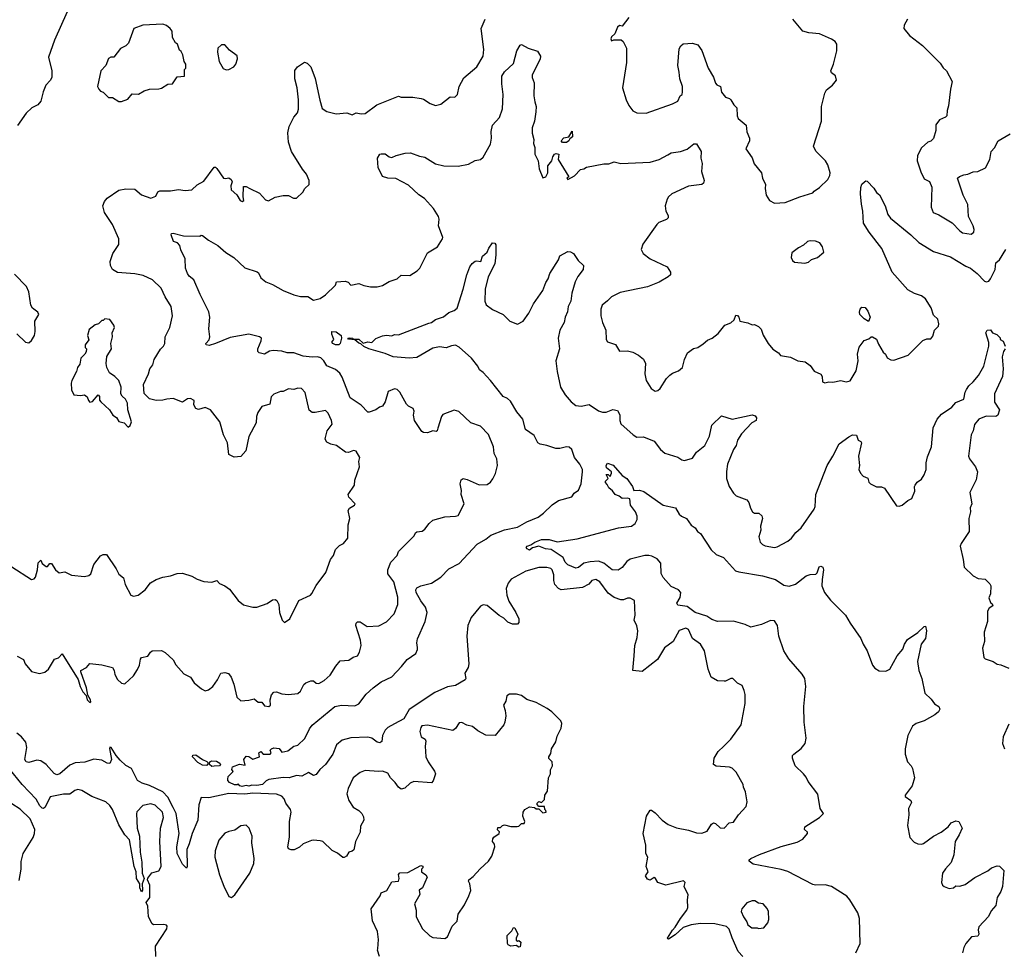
# Model space of a CAD drawing. Extents: x 2057697 to 2160550, y 827490 to 1016834.
# Tile 459 of 509: x 2119535 to 2126970, y 951158 to 958201. Entities that reach past the tile are written whole.
import ezdxf

# ---------------------------------------------------------------- set-up
doc = ezdxf.new("R2010")
doc.units = 0

msp = doc.modelspace()

# ---------------------------------------------------------------- linework, layer by layer
at = {"layer": '0CON20XD'}
for points in [[(2119895, 958260), (2119798.5, 958045), (2119753.6, 957916.4), (2119777.5, 957815), (2119777.5, 957765), (2119765, 957741.2), (2119732, 957705), (2119712.5, 957655), (2119695.7, 957585), (2119671.3, 957558.7), (2119626, 957535), (2119584, 957495), (2119517.7, 957402.3)], [(2120646.7, 955335), (2120615, 955326.5), (2120565, 955325.5), (2120515, 955337.1), (2120475, 955376.7), (2120470, 955445), (2120508.9, 955525), (2120517.1, 955565), (2120541.4, 955595), (2120551.8, 955635), (2120598.3, 955711.7), (2120621.9, 955735), (2120632.5, 955755), (2120633.8, 955805), (2120668.9, 955875), (2120688.6, 955965), (2120680, 956035), (2120635, 956108.8), (2120604.3, 956174.3), (2120538.8, 956235), (2120467.9, 956267.9), (2120405, 956282.2), (2120275, 956290.7), (2120235, 956314.4), (2120221.1, 956345), (2120219.2, 956375), (2120239.4, 956435), (2120285, 956503.3), (2120285, 956546.7), (2120235.8, 956655), (2120175.7, 956745.7), (2120162, 956795), (2120175, 956826.7), (2120195, 956854), (2120285, 956912), (2120337.7, 956922.3), (2120405, 956921.4), (2120455, 956879.2), (2120525, 956852), (2120562.3, 956867.7), (2120579.4, 956900.6), (2120592.4, 956907.6), (2120675, 956908.6), (2120735, 956919.4), (2120785, 956911.4), (2120835, 956916.7), (2120875, 956953.8), (2120925, 956980), (2121005, 957087.5), (2121015, 957087.5), (2121025, 957077.5), (2121074.4, 957004.4), (2121089.2, 957000.8), (2121115, 957006.7), (2121132.5, 956995), (2121140, 956975), (2121130, 956945), (2121132.5, 956915), (2121175, 956877.5), (2121200, 956835), (2121215, 956827.5), (2121227.5, 956835), (2121222, 956862), (2121225, 956940), (2121245, 956940), (2121273, 956927), (2121345, 956890), (2121390.7, 956840.7), (2121415, 956832.5), (2121465, 956860), (2121525, 956872.5), (2121565, 956872.5), (2121603, 956853), (2121625, 956852.5), (2121673, 956897), (2121687.5, 956925), (2121720, 956955), (2121722, 956985), (2121700, 957035), (2121671.1, 957071.1), (2121588.1, 957205), (2121565.4, 957275), (2121561.1, 957345), (2121570, 957395), (2121605, 957464), (2121632.9, 957497.1), (2121640.9, 957525), (2121641.1, 957595), (2121630, 957685), (2121614, 957755), (2121613.9, 957816.1), (2121632.5, 957845), (2121685, 957880), (2121705, 957872.5), (2121732.5, 957845), (2121767, 957757), (2121801.7, 957591.7), (2121820.3, 957530.3), (2121855, 957506.2), (2121925, 957490), (2122005, 957496.7), (2122045, 957483.3), (2122075, 957497.5), (2122115, 957488.8), (2122145, 957491.2), (2122232.6, 957557.4), (2122395, 957623.8), (2122416.4, 957616.4), (2122505, 957616), (2122566.1, 957606.1), (2122585, 957600), (2122635, 957566.7), (2122675, 957553.3), (2122716.1, 957563.9), (2122785, 957617.5), (2122820, 957615), (2122840, 957635), (2122853.8, 957695), (2122888.3, 957761.7), (2122986.6, 957843.4), (2123036, 957924), (2123041.2, 957975), (2123019.4, 958135), (2123051.2, 958205)], [(2124135, 958218), (2124085, 958152.5), (2124065, 958156.2), (2124050, 958145), (2124030, 958095), (2124005, 958070), (2124000, 958055), (2124005, 958040), (2124022.5, 958047.5), (2124078.3, 958048.3), (2124092.5, 958035), (2124116.4, 957986.4), (2124116.4, 957876.4), (2124086.9, 957685), (2124113.8, 957595), (2124135, 957552.5), (2124165, 957513.3), (2124195, 957496.7), (2124265, 957493.8), (2124465.9, 957564.1), (2124503.9, 957586.1), (2124523.3, 957625), (2124536.7, 957635), (2124541.2, 957655), (2124540, 957695), (2124520, 957755), (2124516.2, 957805), (2124504.3, 957855), (2124515, 957980), (2124527, 958003), (2124545, 958017.5), (2124615, 958023.8), (2124655, 958011.2), (2124685, 957967.5), (2124733.8, 957835), (2124775, 957766.7), (2124790.5, 957720.5), (2124799.4, 957709.4), (2124827.5, 957695), (2124835, 957653.3), (2124865, 957616.7), (2124895, 957606), (2124905.7, 957595.7), (2124927, 957557), (2124950, 957535), (2124953.3, 957475), (2124960, 957455), (2125020, 957405), (2125026.7, 957355), (2125046.7, 957305), (2125046.7, 957285), (2125018, 957225), (2125065, 957157.5), (2125082.4, 957112.4), (2125136.2, 957045), (2125144, 957005), (2125168, 956955), (2125164.2, 956925), (2125171.2, 956875), (2125197.5, 956835), (2125235, 956816.2), (2125315, 956820), (2125426.1, 956863.9), (2125525, 956893.3), (2125533.6, 956906.4), (2125575, 956933.3), (2125638.8, 956995), (2125653.8, 957025), (2125655.8, 957045), (2125637.5, 957105), (2125621.2, 957135), (2125547, 957207), (2125530, 957245), (2125588.8, 957435), (2125589.2, 957545), (2125614, 957645), (2125628.3, 957671.7), (2125672.5, 957705), (2125702.5, 957745), (2125696.1, 957776.1), (2125665, 957800), (2125661.2, 957815), (2125681.2, 957865), (2125706.2, 957965), (2125706.7, 958015), (2125693.3, 958035), (2125664.1, 958054.1), (2125574.5, 958094.5), (2125495, 958100.6), (2125450, 958115), (2125373.9, 958203.9)], [(2126240, 958205), (2126215, 958160), (2126212.5, 958135), (2126255, 958080), (2126353.3, 958005), (2126485, 957873.3), (2126507.7, 957837.7), (2126533.3, 957815), (2126576.7, 957735), (2126563.3, 957675), (2126549.3, 957550.7), (2126537.5, 957515), (2126536.7, 957475), (2126525, 957463.8), (2126480, 957445), (2126453, 957407), (2126452.5, 957365), (2126435, 957302.5), (2126415, 957283.3), (2126393.9, 957276.1), (2126345, 957232.5), (2126313.8, 957175), (2126311.2, 957135), (2126340.5, 957050.5), (2126365, 957000), (2126405, 956977.5), (2126422.5, 956935), (2126416.7, 956785), (2126433.3, 956745), (2126475, 956726.7), (2126575.6, 956665.6), (2126635, 956605.8), (2126655, 956591.4), (2126718.8, 956581.2), (2126741.2, 956595), (2126742, 956615), (2126736, 956645), (2126700, 956715), (2126694, 956805), (2126660, 956875), (2126616.7, 957005), (2126632.3, 957017.7), (2126665, 957030), (2126695, 957033.3), (2126735, 957051.2), (2126770, 957055), (2126827.7, 957082.3), (2126860, 957145), (2126870, 957205), (2126895, 957233.3), (2126923.8, 957286.2), (2127015, 957338.6)], [(2120305, 957582.5), (2120350.7, 957599.3), (2120385, 957640), (2120433, 957637), (2120475, 957662.5), (2120515, 957676.7), (2120585, 957677.5), (2120605, 957683.3), (2120655, 957712.5), (2120690, 957715), (2120725, 957770), (2120780, 957775), (2120780, 957825), (2120790, 957835), (2120790, 957865), (2120777.5, 957885), (2120767.5, 957935), (2120755, 957960), (2120741.7, 957971.7), (2120726.7, 958016.7), (2120712.5, 958025), (2120690, 958065), (2120686.7, 958115), (2120672.5, 958135), (2120645, 958156.2), (2120615, 958167.5), (2120465, 958159.4), (2120396.7, 958135), (2120356.1, 958023.9), (2120336.1, 958003.9), (2120296.1, 957983.9), (2120245, 957917.5), (2120223.6, 957916.4), (2120205, 957907.5), (2120186.2, 957855), (2120148.8, 957815), (2120123.3, 957695), (2120132.5, 957675), (2120145, 957660), (2120165, 957652.5), (2120205, 957612.5), (2120235, 957612.5), (2120285, 957582.5), (2120305, 957582.5)], [(2120330, 953185), (2120393.9, 953246.1), (2120425, 953292.5), (2120441.2, 953325), (2120447.3, 953372.7), (2120455, 953383.8), (2120502.5, 953395), (2120522.5, 953425), (2120535, 953433.3), (2120605, 953436.7), (2120635, 953422.5), (2120695, 953367.5), (2120715, 953327.5), (2120775, 953261.2), (2120826, 953235), (2120852.4, 953192.4), (2120907.7, 953147.7), (2120935, 953133.3), (2120960.7, 953139.3), (2120994.2, 953165.8), (2121030, 953215), (2121055, 953266.7), (2121085, 953271.2), (2121112.3, 953262.3), (2121131.2, 953235), (2121152.7, 953182.7), (2121175.8, 953085), (2121205, 953056), (2121265, 953061.4), (2121305, 953072.5), (2121335, 953047.5), (2121365, 953047.5), (2121385, 953020), (2121416.4, 953013.6), (2121430, 953025), (2121426.7, 953065), (2121437.7, 953102.3), (2121455, 953121.2), (2121475, 953123.8), (2121515, 953109.2), (2121564.1, 953105.9), (2121635, 953112), (2121655, 953130), (2121680.3, 953179.7), (2121695, 953193.8), (2121735, 953207.5), (2121755, 953207.5), (2121775, 953190), (2121795, 953187.5), (2121835, 953210), (2121879.1, 953250.9), (2121921.3, 953318.7), (2121955, 953360), (2122020, 953365), (2122052.3, 953387.7), (2122085, 953397.5), (2122101.2, 953425), (2122114, 953475), (2122110, 953515), (2122073.8, 953625), (2122076.4, 953643.6), (2122085, 953652.5), (2122105, 953653.3), (2122158.5, 953618.5), (2122247.5, 953622.5), (2122305, 953654.3), (2122361.9, 953715), (2122390.4, 953785), (2122389.7, 953839.7), (2122359.4, 953955), (2122315.6, 954015), (2122314.4, 954045), (2122336.6, 954103.4), (2122386.6, 954153.4), (2122394.5, 954185.5), (2122513, 954303), (2122524, 954325), (2122535, 954332), (2122575, 954337.5), (2122595, 954352), (2122626.2, 954395), (2122655, 954420), (2122745, 954446.7), (2122825, 954451.2), (2122845, 954457.5), (2122891.2, 954545), (2122870, 954615), (2122871.2, 954645), (2122861.2, 954695), (2122870, 954725), (2122885, 954736.2), (2122915, 954728.8), (2123005, 954687.5), (2123065, 954691.2), (2123091.2, 954708.8), (2123107.7, 954732.3), (2123127.3, 954772.7), (2123142, 954835), (2123139.2, 954885), (2123118, 954925), (2123112.5, 954975), (2123075, 955068), (2123015, 955130), (2122941.2, 955155), (2122850.7, 955240.7), (2122817, 955253), (2122731.2, 955218.8), (2122721.2, 955205), (2122693.8, 955115), (2122686.7, 955095), (2122679.3, 955090.7), (2122655, 955096.2), (2122615, 955080), (2122585, 955082.5), (2122570.7, 955090.7), (2122515.8, 955175), (2122510, 955215), (2122513.3, 955245), (2122506.2, 955265), (2122471.4, 955281.4), (2122455, 955296.7), (2122405, 955386.7), (2122385, 955408), (2122365, 955413.8), (2122318.3, 955391.7), (2122295.9, 955314.1), (2122275, 955283.3), (2122252.5, 955275), (2122225, 955253.3), (2122175, 955236.2), (2122165, 955238), (2122115, 955290.8), (2122031.2, 955345), (2121970.8, 955500.8), (2121951.5, 955531.5), (2121919.8, 955559.8), (2121855, 955586), (2121831.5, 955625), (2121808.1, 955648.1), (2121785, 955654.6), (2121745, 955651.5), (2121675, 955660), (2121605, 955685.4), (2121555.6, 955684.4), (2121515, 955696.7), (2121448.3, 955701.7), (2121422.4, 955697.6), (2121385, 955674), (2121342.5, 955685), (2121333.3, 955695), (2121332.9, 955715), (2121359.2, 955775), (2121362, 955795), (2121346.4, 955806.4), (2121265.7, 955825.7), (2121125, 955801.4), (2121015, 955754.2), (2120965, 955741.2), (2120942.5, 955745), (2120940, 955755), (2120966.1, 955783.9), (2120971.2, 955805), (2120964, 955865), (2120970, 955955), (2120962.9, 955995), (2120897.1, 956125), (2120850, 956235), (2120814.5, 956264.5), (2120802.5, 956285), (2120788, 956325), (2120784.1, 956394.1), (2120752.3, 956462.3), (2120743.8, 956495), (2120726.7, 956515), (2120696.2, 956525), (2120680, 956575), (2120682.5, 956585), (2120695, 956588), (2120771.7, 956568.3), (2120895, 956566.7), (2120905, 956572.5), (2120915, 956570), (2120960, 956535), (2121031.2, 956495), (2121092.6, 956442.6), (2121151.2, 956405), (2121235, 956327.1), (2121327.6, 956297.6), (2121338.2, 956288.2), (2121355, 956250), (2121395, 956220), (2121445, 956201.9), (2121525.6, 956155.6), (2121605, 956122.7), (2121655, 956110.5), (2121710.6, 956110.6), (2121755, 956082.5), (2121803.9, 956096.1), (2121845, 956123.3), (2121920, 956195), (2121928.3, 956221.7), (2121993, 956227), (2122015, 956217.5), (2122037, 956197), (2122095, 956207.5), (2122133, 956193), (2122184.1, 956184.1), (2122233.8, 956183.8), (2122275, 956194.2), (2122326.4, 956223.6), (2122385, 956244.4), (2122415, 956270.8), (2122481.2, 956268.8), (2122537, 956303), (2122556.2, 956325), (2122615, 956440), (2122690, 956485), (2122726.7, 956545), (2122730, 956555), (2122697, 956643), (2122702, 956695), (2122697.1, 956715), (2122661.1, 956775), (2122591.1, 956851.1), (2122548.5, 956878.5), (2122470.6, 956950.6), (2122375, 957001.1), (2122315, 957004.5), (2122275, 957016.9), (2122241.4, 957085), (2122238.1, 957155), (2122254.3, 957185.7), (2122265, 957188.8), (2122295, 957188), (2122324.2, 957164.2), (2122345, 957160), (2122377.5, 957175), (2122445, 957192.9), (2122485.7, 957195.7), (2122555, 957170.8), (2122595, 957163.1), (2122675, 957111.9), (2122736.8, 957096.8), (2122845, 957094), (2122925, 957110), (2122975, 957138), (2123016, 957144), (2123035, 957162.5), (2123089.7, 957260.3), (2123098.1, 957305), (2123094.4, 957355.6), (2123105.7, 957404.3), (2123158.8, 957461.2), (2123182, 957528), (2123186.7, 957635), (2123175.6, 957715), (2123175.5, 957774.5), (2123195, 957805.8), (2123265, 957870), (2123288, 957965), (2123315, 958007.5), (2123325, 958012.5), (2123375, 957986.7), (2123445, 957962.5), (2123467.5, 957925), (2123465, 957902.5), (2123404.4, 957785), (2123404.4, 957764.4), (2123420.6, 957725), (2123417.3, 957625), (2123425, 957581.2), (2123434.5, 957545), (2123432.7, 957505), (2123421.8, 957435), (2123405.3, 957385), (2123404.1, 957344.1), (2123416.7, 957295), (2123415.6, 957265), (2123425.6, 957235), (2123426, 957185), (2123450, 957135), (2123456.7, 957075), (2123485, 957007.5), (2123507.5, 957015), (2123523.3, 957045), (2123522.7, 957097.3), (2123553.3, 957135), (2123560, 957165), (2123573.3, 957185), (2123585, 957190), (2123607.5, 957185), (2123602.5, 957145), (2123682.5, 957015), (2123667.5, 957005), (2123675, 956994.6), (2123725, 957022.5), (2123770.7, 957069.3), (2123795, 957074.2), (2123815, 957086), (2123945, 957112.9), (2123985, 957112.5), (2124025, 957128), (2124075, 957114.2), (2124295, 957125.6), (2124365, 957145.6), (2124428.8, 957181.2), (2124455, 957195.6), (2124525, 957206), (2124575, 957224), (2124625, 957264), (2124645, 957263.3), (2124680, 957205), (2124679.2, 957155), (2124687.5, 957115), (2124684.3, 957055), (2124704, 956985), (2124698, 956965), (2124685, 956956), (2124585.7, 956944.3), (2124460, 956885), (2124435, 956863.3), (2124423.8, 956845), (2124410, 956795), (2124414.3, 956755), (2124430.9, 956720.9), (2124431.9, 956705), (2124418.3, 956691.7), (2124362.1, 956667.9), (2124346.7, 956655), (2124240, 956505), (2124229.2, 956465), (2124242, 956435), (2124295.6, 956395.6), (2124423.3, 956333.3), (2124450, 956295), (2124448.8, 956275), (2124432.3, 956257.7), (2124365, 956217.5), (2124327, 956203), (2124275, 956182.9), (2124068.3, 956141.7), (2124005, 956108.8), (2123975, 956076.7), (2123933.3, 956045), (2123923.3, 956015), (2123923.8, 955965), (2123936.2, 955915), (2123962, 955855), (2123964.2, 955785.8), (2123975, 955768.8), (2124035, 955746.7), (2124065, 955697.5), (2124125, 955700), (2124165, 955690), (2124207.6, 955667.6), (2124245, 955636.7), (2124260, 955605), (2124256, 955525), (2124266.1, 955476.1), (2124302.5, 955415), (2124335, 955396), (2124355, 955400.8), (2124372, 955415), (2124420.2, 955489.8), (2124444, 955515), (2124465, 955530.8), (2124510.9, 955549.1), (2124541.2, 955575), (2124555.6, 955634.4), (2124578, 955685), (2124623, 955717), (2124655, 955726), (2124696.6, 955753.4), (2124728.3, 955781.7), (2124763.3, 955795), (2124810.2, 955829.8), (2124860, 955895), (2124905, 955912.5), (2124930, 955935), (2124941.7, 955968.3), (2124955, 955967.5), (2124966.7, 955955), (2124973.9, 955923.9), (2125032.3, 955912.3), (2125065, 955896.7), (2125085, 955900), (2125115, 955883.3), (2125135, 955862.5), (2125148.8, 955818.8), (2125187.5, 955755), (2125222.3, 955712.3), (2125263.9, 955683.9), (2125280, 955665), (2125355, 955651.2), (2125410, 955625), (2125467, 955617), (2125505, 955590), (2125535, 955546), (2125585, 955522.5), (2125596, 955505), (2125597.5, 955465), (2125615, 955457.5), (2125645, 955466.2), (2125675.9, 955464.1), (2125736.4, 955476.4), (2125776.4, 955466.4), (2125805, 955473.8), (2125852.3, 955547.7), (2125866.2, 955625), (2125861.2, 955675), (2125875, 955727.5), (2125912.3, 955777.7), (2125948.3, 955791.7), (2125963.8, 955806.2), (2125975, 955806.7), (2126005, 955787.5), (2126019.3, 955749.3), (2126055, 955690), (2126072.5, 955675), (2126086.1, 955646.1), (2126112.7, 955632.7), (2126135, 955630), (2126245, 955667.5), (2126355, 955777.5), (2126385, 955790), (2126415, 955790), (2126430, 955810), (2126443.8, 955855), (2126473.8, 955885), (2126476, 955905), (2126467.9, 955937.9), (2126435, 955970), (2126417.1, 956025), (2126375, 956091.9), (2126345, 956114.4), (2126293.2, 956133.2), (2126241.7, 956161.7), (2126123.8, 956293.8), (2126045, 956472), (2125949.2, 956595), (2125905.8, 956665), (2125901.9, 956755), (2125891.7, 956808.3), (2125884.4, 956885.6), (2125887.3, 956932.7), (2125895, 956957.5), (2125913.6, 956976.4), (2125925, 956982.5), (2125935, 956980), (2125985, 956927.5), (2126006.1, 956896.1), (2126028.8, 956878.8), (2126070, 956795), (2126090.2, 956730.2), (2126111.7, 956701.7), (2126265, 956576.9), (2126325, 956516.9), (2126435, 956450), (2126565, 956410.4), (2126678.7, 956338.7), (2126715, 956324.3), (2126765, 956283.8), (2126821.2, 956225), (2126835, 956220), (2126852.5, 956225), (2126865, 956242.5), (2126901.4, 956315), (2126907.1, 956365), (2126935, 956386), (2126982.5, 956465)], [(2121095, 957821.2), (2121115, 957823.3), (2121152.5, 957845), (2121166.7, 957865), (2121180, 957905), (2121177, 957927), (2121120.7, 957970.7), (2121085, 958010), (2121058.3, 958011.7), (2121032.5, 957985), (2121030, 957955), (2121041.2, 957885), (2121072.7, 957832.7), (2121095, 957821.2)], [(2123665, 957273.8), (2123633.8, 957273.8), (2123623.3, 957285), (2123645, 957309.2), (2123683, 957317), (2123708.3, 957358.3), (2123710, 957315), (2123688.3, 957301.7), (2123682.5, 957285), (2123665, 957273.8)], [(2124995.8, 951125.8), (2124961.2, 951165), (2124916.1, 951266.1), (2124893.6, 951333.6), (2124873.6, 951353.6), (2124785, 951372), (2124675.8, 951375.8), (2124605.7, 951364.3), (2124545, 951344.2), (2124485, 951290.8), (2124435, 951257.5), (2124430, 951260), (2124427.5, 951265), (2124464.2, 951325), (2124485, 951346.7), (2124525, 951412.5), (2124573.6, 951476.4), (2124580, 951495), (2124576.7, 951555), (2124583, 951593), (2124553.3, 951655), (2124559.2, 951685), (2124547.6, 951697.6), (2124415, 951665.6), (2124353.9, 951683.9), (2124337.5, 951715), (2124325, 951723.3), (2124295, 951703.3), (2124275, 951710), (2124260, 951735), (2124280, 951765), (2124266.1, 951806.1), (2124277.5, 951875), (2124264, 951905), (2124263.9, 951966.1), (2124242, 952055), (2124268, 952185), (2124295, 952230), (2124305, 952230), (2124335, 952211.2), (2124385.6, 952155.6), (2124432, 952122), (2124495, 952098.1), (2124585, 952081.1), (2124645, 952061.1), (2124685, 952058.1), (2124726.4, 952073.6), (2124758, 952125), (2124775, 952135.8), (2124790.3, 952130.3), (2124825, 952098.8), (2124855, 952094), (2124893.3, 952135), (2124925, 952140), (2124964.2, 952195.8), (2125020.7, 952259.3), (2125027.5, 952295), (2125015, 952370), (2125000, 952405), (2124998.8, 952425), (2124945, 952518), (2124915, 952547.5), (2124895, 952557.1), (2124794.1, 952564.1), (2124773.3, 952575), (2124780, 952625), (2124810, 952675), (2124853.3, 952715), (2124905, 952766.7), (2124983.3, 952875), (2125013.6, 953036.4), (2125013.3, 953105), (2125005.8, 953135.8), (2124991.7, 953171.7), (2124955, 953191.2), (2124920, 953225), (2124905, 953226.2), (2124865.6, 953204.4), (2124855, 953204.2), (2124805, 953208.8), (2124757.5, 953235), (2124733.8, 953295), (2124706.7, 953435), (2124675.7, 953485.7), (2124615, 953528.8), (2124585, 953596.2), (2124565, 953606.2), (2124515, 953588.8), (2124469.4, 953505), (2124404, 953456), (2124350.2, 953369.8), (2124235, 953277.5), (2124166.2, 953286.2), (2124175.8, 953395.8), (2124180.6, 953475), (2124196.7, 953535), (2124202.2, 953585), (2124195, 953622.5), (2124174, 953665), (2124182, 953705), (2124176.7, 953815), (2124145, 953833.3), (2124125, 953833.3), (2124095, 953820), (2124075, 953818.8), (2124025, 953838), (2123979.4, 953869.4), (2123915.4, 953955.4), (2123885, 953974), (2123855, 953966.2), (2123832.5, 953937.5), (2123785, 953913.1), (2123625, 953896), (2123604.1, 953904.1), (2123576.6, 953936.6), (2123568.9, 953965), (2123567.8, 954007.8), (2123556, 954045), (2123545.7, 954055.7), (2123515, 954063.1), (2123455, 954063.6), (2123356.2, 954035), (2123246, 953975), (2123224.4, 953945), (2123209.4, 953905), (2123214.4, 953855), (2123229.8, 953809.8), (2123282.9, 953725), (2123303.8, 953675), (2123305, 953647.5), (2123293.4, 953636.6), (2123257.5, 953635), (2123220.3, 953650.3), (2123191.3, 953681.3), (2123155, 953702.2), (2123065, 953777.5), (2123035, 953782.5), (2123015, 953770.6), (2122944.6, 953685), (2122920, 953625), (2122911.6, 953545), (2122927.8, 953335), (2122921.7, 953308.3), (2122895.7, 953265), (2122904, 953225), (2122900, 953215), (2122825, 953173.1), (2122765, 953162.3), (2122669, 953121), (2122475, 952990.7), (2122435, 952921.5), (2122364.3, 952884.3), (2122315, 952856.6), (2122296.1, 952835), (2122275.4, 952795), (2122269.1, 952750.9), (2122255, 952740), (2122235, 952744.4), (2122193.7, 952773.7), (2122165, 952782.2), (2122035, 952778.5), (2121969.2, 952760.8), (2121927.8, 952725), (2121900.5, 952655), (2121845, 952575.8), (2121800.9, 952539.1), (2121775, 952500.8), (2121755, 952491.9), (2121715, 952515.8), (2121665, 952488), (2121625, 952492), (2121570, 952475), (2121525, 952478.8), (2121416.9, 952463.1), (2121396.9, 952453.1), (2121370, 952425), (2121325, 952417.5), (2121289.2, 952420.8), (2121265, 952413.1), (2121245, 952417.5), (2121215, 952408.8), (2121197.5, 952415), (2121185, 952430), (2121177, 952423), (2121157, 952423), (2121119.3, 952439.3), (2121107.5, 952455), (2121107.5, 952465), (2121110, 952485), (2121147, 952523), (2121138.3, 952538.3), (2121141.2, 952558.8), (2121195, 952577.5), (2121238.3, 952571.7), (2121226.7, 952615), (2121245, 952637.8), (2121266.7, 952636.7), (2121295, 952617.5), (2121347, 952633), (2121340, 952665), (2121355, 952674), (2121375, 952653.3), (2121426.4, 952653.6), (2121433.3, 952665), (2121426.9, 952685), (2121435.7, 952695), (2121455, 952701.6), (2121495, 952697.9), (2121515, 952670), (2121560.3, 952679.7), (2121604.4, 952715), (2121635, 952722.9), (2121688.7, 952771.3), (2121724, 952845), (2121745, 952873.5), (2121915, 953014.3), (2121965, 953023.3), (2122065, 953020), (2122095, 953033.1), (2122152, 953108), (2122204, 953156), (2122265, 953201.4), (2122345, 953238.6), (2122417.5, 953315), (2122460.2, 953369.8), (2122526.7, 953415), (2122540, 953445), (2122539.3, 953460.7), (2122533.3, 953495), (2122538.8, 953525), (2122598.2, 953655), (2122611.1, 953725), (2122599.6, 953765), (2122565, 953812.2), (2122530.3, 953875), (2122526.5, 953895), (2122535, 953909.4), (2122565, 953924.5), (2122645, 953944.4), (2122715, 953991.2), (2122775.2, 954054.8), (2122854.6, 954095), (2122990.5, 954239.5), (2123055, 954276.9), (2123091.9, 954308.1), (2123195, 954347.7), (2123295, 954367.3), (2123365, 954407.5), (2123450, 954445), (2123491.2, 954475), (2123555, 954536.2), (2123605, 954568.8), (2123703.6, 954596.4), (2123722.5, 954625), (2123755, 954646.7), (2123775.6, 954694.4), (2123785.9, 954785), (2123784.7, 954805), (2123765.3, 954845), (2123724.8, 954894.8), (2123703.6, 954955), (2123685, 954972.3), (2123665, 954975.7), (2123615, 954961.7), (2123582.5, 954962.5), (2123516, 954985), (2123465, 954994.4), (2123447.5, 955005), (2123420.7, 955060.7), (2123355, 955106.7), (2123335.6, 955185), (2123288.6, 955238.6), (2123240.9, 955320.9), (2123220, 955340), (2123185.3, 955355.3), (2123091.5, 955475), (2123035, 955536.1), (2123007, 955557), (2122994.6, 955585), (2122946.7, 955645), (2122855, 955727.8), (2122825, 955741.5), (2122795, 955737.9), (2122755, 955721.5), (2122705, 955730.4), (2122655, 955721.2), (2122535, 955650.4), (2122475, 955643.8), (2122355, 955654.4), (2122295, 955679.2), (2122172.5, 955715), (2122135, 955733.3), (2122112.5, 955752.5), (2122095, 955757.5), (2122065, 955783.3), (2122017, 955787), (2122013.3, 955795), (2122025, 955799.2), (2122047.5, 955795), (2122057, 955787), (2122095, 955788.6), (2122128.3, 955758.3), (2122165, 955768.6), (2122195, 955764), (2122225, 955792.9), (2122275, 955814.2), (2122305, 955819.4), (2122345, 955813.3), (2122366.1, 955823.9), (2122395, 955820), (2122625, 955909.4), (2122645, 955914), (2122675, 955935.7), (2122735, 955955.8), (2122775, 955988.6), (2122816.2, 956005), (2122838.2, 956021.8), (2122884.4, 956165), (2122910.6, 956275), (2122935, 956333.3), (2122951.7, 956358.3), (2122973.9, 956376.1), (2122985, 956380), (2123016.7, 956375), (2123030, 956415), (2123066.2, 956445), (2123076.9, 956475), (2123105, 956516.7), (2123122.3, 956512.3), (2123129.7, 956499.7), (2123131.2, 956425), (2123122.3, 956357.7), (2123072.4, 956257.6), (2123049.2, 956165), (2123048, 956075), (2123057.7, 956047.7), (2123105, 956012), (2123185, 955973.8), (2123236.7, 955925), (2123295, 955901.2), (2123336.2, 955925), (2123380.8, 955985), (2123416, 956055), (2123485, 956156.7), (2123508, 956215), (2123526.8, 956243.2), (2123539.2, 956285), (2123603.6, 956386.4), (2123615, 956416.7), (2123675, 956450), (2123695, 956447.5), (2123715.9, 956435.9), (2123752.7, 956382.7), (2123792.5, 956345), (2123790, 956315), (2123749.1, 956260.9), (2123728.5, 956221.5), (2123703.5, 956135), (2123696.1, 956073.9), (2123676.5, 956035), (2123671.9, 955995), (2123654.4, 955955), (2123646.9, 955915), (2123612.8, 955857.2), (2123601.5, 955795), (2123612.2, 955715), (2123584.4, 955625), (2123594.1, 955544.1), (2123618.8, 955425), (2123655, 955368), (2123700, 955315), (2123735, 955286.9), (2123775, 955283.1), (2123835.6, 955295.6), (2123905, 955246.9), (2123936.3, 955236.3), (2123965, 955236.8), (2124015, 955257.8), (2124050, 955250), (2124067.6, 955217.6), (2124066.7, 955175), (2124075, 955148), (2124168.8, 955065), (2124195, 955049.2), (2124245, 955050), (2124325, 955018.8), (2124375, 954953.8), (2124406.8, 954926.8), (2124505, 954895.7), (2124535, 954877.5), (2124555, 954872.9), (2124615, 954889.2), (2124646.5, 954933.5), (2124709.4, 954985), (2124743.4, 955056.6), (2124761.7, 955138.3), (2124835, 955210), (2124915, 955183.3), (2125065, 955216), (2125088.6, 955208.6), (2125100, 955195), (2125096.2, 955175), (2125064.4, 955155.6), (2124985.8, 955074.2), (2124955.6, 955025), (2124945.6, 954985), (2124924.4, 954955), (2124879.2, 954845), (2124871.3, 954788.7), (2124871.9, 954735), (2124892, 954675), (2124924.1, 954624.1), (2124946.1, 954606.1), (2125025.4, 954575.4), (2125040.6, 954555), (2125052.4, 954512.4), (2125067.5, 954485), (2125085, 954473.1), (2125117.5, 954475), (2125138, 954455), (2125144, 954435), (2125129.4, 954375), (2125132.9, 954345), (2125117.5, 954295), (2125127.5, 954255), (2125145, 954237.5), (2125165, 954228.6), (2125235, 954215.8), (2125255, 954219.2), (2125335, 954263.3), (2125363.9, 954286.1), (2125395, 954328.8), (2125436.4, 954363.6), (2125535.6, 954504.4)], [(2125465, 956362.5), (2125491.7, 956368.3), (2125515, 956390), (2125560, 956405), (2125606.2, 956443.8), (2125597.5, 956485), (2125576.1, 956516.1), (2125545, 956528.8), (2125505, 956531.2), (2125485, 956526.2), (2125453, 956497), (2125415, 956477.5), (2125365, 956440), (2125360, 956405), (2125371.7, 956381.7), (2125385, 956370), (2125465, 956362.5)], [(2119605, 955760), (2119625, 955777.5), (2119646, 955815), (2119652, 955845), (2119650.8, 955925), (2119680, 955975), (2119671.7, 955991.7), (2119633, 956023), (2119618.8, 956045), (2119603.3, 956145), (2119587.5, 956185), (2119495, 956280)], [(2125945, 955922.5), (2125910.7, 955940.7), (2125880, 955975), (2125877, 955993), (2125882.5, 956015), (2125895, 956030), (2125918.3, 956028.3), (2125940.7, 956000.7), (2125956.7, 955955), (2125945, 955922.5)], [(2120355, 955122.5), (2120370, 955135), (2120378.8, 955165), (2120352, 955255), (2120350, 955305), (2120334.2, 955335), (2120307.9, 955357.9), (2120298.9, 955375), (2120302.2, 955425), (2120285, 955476.7), (2120255, 955506.7), (2120212.5, 955535), (2120193.3, 955575), (2120187.5, 955605), (2120193, 955657), (2120227.5, 955715), (2120222.5, 955755), (2120236.7, 955805), (2120232.5, 955835), (2120251.2, 955875), (2120246, 955895), (2120215, 955936.7), (2120178.3, 955941.7), (2120165, 955930), (2120155, 955930), (2120130, 955905), (2120105, 955897.5), (2120059.3, 955860.7), (2120047.5, 955815), (2120056.4, 955783.6), (2120030, 955745), (2120030, 955725), (2120040, 955715), (2120036.4, 955693.6), (2120026.4, 955673.6), (2119996.4, 955643.6), (2119989.5, 955600.5), (2119971.2, 955575), (2119963.8, 955545), (2119928, 955475), (2119924, 955455), (2119927.5, 955405), (2119945, 955367.5), (2119995, 955363.3), (2120025, 955367.5), (2120043.6, 955353.6), (2120054.1, 955324.1), (2120065, 955312.5), (2120085, 955317.5), (2120127, 955367), (2120137.5, 955355), (2120138.3, 955328.3), (2120147.5, 955315), (2120213.3, 955255), (2120237.5, 955215), (2120265.9, 955195.9), (2120285, 955167.5), (2120325, 955156.7), (2120355, 955122.5)], [(2119515, 955827.5), (2119580, 955765), (2119605, 955760)], [(2121945, 955744.1), (2121921.2, 955745), (2121898.8, 955755), (2121891.2, 955765), (2121906.2, 955785), (2121892, 955825), (2121893.3, 955845), (2121925, 955844.4), (2121961.9, 955815), (2121965.7, 955795), (2121954.5, 955755), (2121945, 955744.1)], [(2125535.6, 954504.4), (2125542, 954525), (2125548.1, 954615), (2125631.9, 954835), (2125676.5, 954905), (2125723.5, 954996.5), (2125795, 955051.2), (2125825, 955066.2), (2125853.3, 955063.3), (2125867.5, 955025), (2125886.4, 955016.4), (2125892.5, 955005), (2125868, 954905), (2125876.2, 954835), (2125871.2, 954805), (2125883.3, 954775), (2125905, 954752.5), (2125939.3, 954739.3), (2125948.3, 954708.3), (2125960, 954695), (2126005, 954672.5), (2126043, 954673), (2126065, 954662.5), (2126155, 954530), (2126175, 954527.5), (2126200, 954535), (2126240.5, 954569.5), (2126272.5, 954585), (2126295, 954640), (2126291.2, 954675), (2126296.2, 954685), (2126312.9, 954707.1), (2126345, 954730), (2126365.5, 954764.5), (2126379.4, 954805), (2126380, 954855), (2126391.1, 954898.9), (2126420.4, 954975), (2126431.7, 955118.3), (2126463.1, 955185), (2126495, 955221.1), (2126575, 955275.7), (2126605, 955310.8), (2126664.3, 955335.7), (2126675, 955388.8), (2126685, 955408.8), (2126702, 955435), (2126735.4, 955464.6), (2126775.4, 955514.6), (2126816.3, 955583.7), (2126854.4, 955735), (2126853, 955763), (2126830, 955835), (2126840, 955855), (2126865, 955857.5), (2126880, 955835), (2126913, 955823), (2126938.3, 955798.3), (2126940, 955785), (2126962, 955772), (2126977.5, 955735)], [(2126977.5, 955715), (2126963.3, 955695), (2126953.3, 955655), (2126962, 955565), (2126955.6, 955505), (2126896.4, 955376.4), (2126896.7, 955313.3), (2126933.3, 955255), (2126921.2, 955215), (2126905, 955204.3), (2126832.4, 955207.6), (2126776.7, 955185), (2126745.6, 955144.4), (2126734.5, 955095), (2126719.6, 955065), (2126699.4, 954905), (2126707.5, 954885), (2126753.3, 954825), (2126768.8, 954785), (2126757.5, 954725), (2126709.3, 954630.7), (2126726, 954545), (2126713.3, 954515), (2126713.6, 954483.6), (2126702.5, 954435), (2126703.8, 954335), (2126644, 954245), (2126637.5, 954225), (2126660.6, 954125), (2126666, 954065), (2126735, 954000), (2126771.7, 953981.7), (2126825.6, 953975.6), (2126861.1, 953941.1), (2126868.6, 953925), (2126866, 953865), (2126852.9, 953835), (2126865, 953800), (2126878.3, 953788.3), (2126882.5, 953775), (2126855, 953757.5), (2126843.8, 953735), (2126843.3, 953655), (2126818.1, 953575), (2126820, 953505), (2126805.7, 953455.7), (2126814.3, 953385), (2126825, 953374.2), (2126885, 953354), (2126915, 953334), (2126945, 953328.8), (2127004, 953304)], [(2119475, 954070), (2119625, 953973.3), (2119645, 953978.8), (2119655, 953990), (2119669.4, 954045), (2119675, 954100), (2119695, 954120), (2119706.2, 954095), (2119735, 954071.2), (2119745, 954072.5), (2119763.3, 954095), (2119776.2, 954095), (2119806.7, 954045), (2119833.6, 954023.6), (2119875, 954030), (2119925.7, 954005.7), (2120025, 953995.8), (2120057.7, 954002.3), (2120073.3, 954015), (2120094.5, 954085.5), (2120145, 954152.5), (2120165, 954162.5), (2120191.7, 954161.7), (2120265, 954053.3), (2120283.2, 954013.2), (2120318, 953985), (2120332, 953935), (2120373.8, 953855), (2120395, 953846), (2120430, 953855), (2120484, 953895), (2120522.2, 953947.8), (2120565, 953972.5), (2120615, 953991.1), (2120675, 954000.5), (2120725, 954017.8), (2120765, 954020), (2120835, 953998.6), (2120875.5, 953975.5), (2120925, 953957.1), (2120987.3, 953952.7), (2121025, 953966.2), (2121045, 953942), (2121085, 953925.8), (2121119.1, 953899.1), (2121185, 953813.3), (2121225, 953781.2), (2121295, 953763.8), (2121325, 953763.8), (2121405, 953792), (2121445, 953820), (2121465, 953822.5), (2121477.5, 953815), (2121493.3, 953785), (2121496.2, 953725), (2121516.7, 953665), (2121535, 953647.5), (2121576.2, 953675), (2121642.5, 953815), (2121730, 953855), (2121742.3, 953867.7), (2121772.9, 953927.1), (2121846.2, 954025), (2121883.3, 954125), (2121906, 954155), (2121919.3, 954200.7), (2121949.3, 954230.7), (2121981.2, 954245), (2122014, 954285), (2122016.7, 954385), (2122028.8, 954435), (2122016, 954495), (2122025, 954511.2), (2122063.3, 954535), (2122067.5, 954545), (2122020, 954595), (2122016.7, 954615), (2122063.8, 954685), (2122066.2, 954723.8), (2122100.8, 954825), (2122096, 954865), (2122104, 954895), (2122075, 954943.3), (2122056.4, 954946.4), (2122018.3, 954931.7), (2121995, 954933.8), (2121926.7, 954985), (2121885, 954996), (2121855, 955011.2), (2121843, 955033), (2121844.2, 955045), (2121857.5, 955095), (2121894.2, 955145), (2121890.6, 955175), (2121865, 955228.8), (2121845, 955250), (2121765.8, 955234.2), (2121745, 955234), (2121721.7, 955251.7), (2121690, 955385), (2121662.5, 955415), (2121635, 955418), (2121605, 955406.7), (2121565, 955413.8), (2121525, 955393.8), (2121505, 955393.3), (2121455, 955373.3), (2121435, 955352.5), (2121423.8, 955296.2), (2121365, 955280), (2121333.3, 955235), (2121323.3, 955205), (2121320, 955155), (2121266.1, 955053.9), (2121243.3, 954945), (2121205, 954902.5), (2121155, 954897.5), (2121115, 954917.5), (2121104.5, 955004.5), (2121074.4, 955065), (2121045.6, 955165), (2120975.5, 955255.5), (2120935, 955272), (2120885, 955256), (2120865, 955263.3), (2120851.2, 955291.2), (2120853.8, 955325), (2120825, 955340.8), (2120801.4, 955338.6), (2120765, 955313.3), (2120695, 955340.9), (2120646.7, 955335)], [(2125850, 951155), (2125881.2, 951225), (2125876.1, 951413.9), (2125864, 951455), (2125803.8, 951555), (2125781.2, 951581.2), (2125664.2, 951654.2), (2125617.3, 951667.3), (2125545, 951664.2), (2125525, 951669.2), (2125335, 951766.9), (2125285, 951783.3), (2125074.3, 951824.3), (2125042.5, 951845), (2125043.9, 951856.1), (2125055, 951866.7), (2125122.4, 951897.6), (2125285, 951957.5), (2125405, 951990), (2125447.8, 952012.2), (2125483.3, 952055), (2125483.3, 952065), (2125462, 952085), (2125464.2, 952105), (2125575.7, 952175), (2125604.2, 952205), (2125580.8, 952245), (2125562.7, 952352.7), (2125487.9, 952447.9), (2125475, 952480), (2125455, 952506.7), (2125390, 952565), (2125370.8, 952625), (2125372, 952645), (2125380, 952655), (2125435, 952696.2), (2125466.2, 952735), (2125473.8, 952775), (2125458, 952895), (2125457.1, 953015), (2125471.4, 953165), (2125464.3, 953225), (2125445, 953258), (2125341.9, 953375), (2125304.5, 953434.5), (2125267.8, 953545), (2125256.5, 953625), (2125235, 953660), (2125205, 953664.4), (2125136, 953634), (2125055, 953612.9), (2125013.7, 953633.7), (2124925, 953659.5), (2124805, 953655.6), (2124762.1, 953672.1), (2124725, 953695.6), (2124635.8, 953725), (2124575, 953768.5), (2124505, 953780), (2124496.7, 953795), (2124521.7, 953838.3), (2124527.1, 953875), (2124511.2, 953895), (2124455, 953919.4), (2124395, 953987.7), (2124379, 954019), (2124376.5, 954096.5), (2124349, 954129), (2124308.7, 954148.7), (2124285, 954154.7), (2124255, 954153.2), (2124145, 954126.1), (2124120.4, 954109.6), (2124085, 954063.5), (2124055, 954043.1), (2124008, 954045), (2123946.8, 954096.8), (2123905, 954111.2), (2123842.6, 954107.4), (2123794.6, 954095.4), (2123755, 954063.5), (2123735, 954058), (2123675, 954083.5), (2123655, 954104.4), (2123638.8, 954138.8), (2123548.5, 954198.5), (2123504.7, 954204.7), (2123455, 954223.8), (2123407, 954213), (2123385, 954195.8), (2123366.2, 954205), (2123358.8, 954215), (2123366.7, 954225), (2123395.8, 954234.2), (2123425, 954256.2), (2123475.6, 954274.4), (2123532.5, 954275), (2123595, 954258), (2123745, 954279.2), (2124057.3, 954362.7), (2124155, 954375.6), (2124183, 954397), (2124198.9, 954425), (2124197.9, 954452.1), (2124184.4, 954485), (2124148, 954535), (2124141.3, 954581.3), (2124125, 954587.1), (2124085, 954584.2), (2124062.1, 954602.1), (2124031.2, 954615), (2124012.3, 954642.3), (2123984.2, 954665), (2123971.7, 954691.7), (2123957.5, 954705), (2123960, 954715), (2123980, 954735), (2123963.3, 954766.7), (2123980, 954765), (2123995, 954750), (2124003.6, 954776.4), (2124003.8, 954785), (2123966, 954816), (2123963.8, 954835), (2123975, 954851.2), (2124015.5, 954835.5), (2124085, 954759.2), (2124120, 954735), (2124163.8, 954675), (2124172, 954645), (2124215, 954648.8), (2124247, 954637), (2124395, 954533.3), (2124487.5, 954515), (2124515, 954467.5), (2124531.7, 954451.7), (2124570, 954435), (2124605, 954382.5), (2124635, 954362.5), (2124652.5, 954335), (2124675, 954321.2), (2124756.2, 954196.2), (2124795, 954162.9), (2124849.1, 954139.1), (2124939.4, 954039.4), (2124965, 954030), (2125145, 954001.6), (2125242.8, 953972.8), (2125305, 953929.5), (2125345, 953922.7), (2125392.9, 953937.1), (2125475, 954000), (2125505, 954011.2), (2125546, 954014), (2125555.8, 954024.2), (2125571.2, 954068.8), (2125585, 954073.3), (2125600, 954065), (2125605.7, 954045.7), (2125595.7, 953974.3), (2125592.5, 953925), (2125613.3, 953875), (2125658.3, 953818.3), (2125770, 953705), (2125805, 953643.3), (2125886.4, 953526.4), (2125903.7, 953483.7), (2125934.5, 953434.5), (2125974.2, 953325), (2125993.2, 953303.2), (2126025, 953283.8), (2126075, 953281.2), (2126105, 953296.7), (2126162.2, 953397.8), (2126205, 953447.5), (2126216.4, 953485), (2126239, 953521), (2126317.3, 953572.7), (2126365, 953619.2), (2126375, 953620), (2126381.4, 953585), (2126375, 953527.5), (2126341.9, 953485), (2126315.6, 953355), (2126325.5, 953285.5), (2126346.2, 953226.2)], [(2119516.7, 953395), (2119565, 953370), (2119575.8, 953335), (2119625, 953278), (2119685, 953263.3), (2119725, 953274.3), (2119753.8, 953295), (2119798.8, 953371.2), (2119828.3, 953381.7), (2119855, 953412.5), (2119977.2, 953217.2), (2119992.8, 953165), (2120012.4, 953125), (2120038, 953098), (2120046.1, 953065), (2120065, 953043.8), (2120071.3, 953048.7), (2120070.2, 953065), (2120050.7, 953100.7), (2120040.2, 953155), (2119996.2, 953275), (2119997.8, 953285), (2120040.4, 953309.6), (2120065, 953340), (2120155, 953329.2), (2120235, 953307.5), (2120247.5, 953285), (2120253.3, 953255), (2120275, 953217.5), (2120305, 953190), (2120330, 953185)], [(2126346.2, 953226.2), (2126369.2, 953115), (2126418.3, 953068.3), (2126443.3, 953035), (2126476.7, 953015), (2126484, 952995), (2126474.2, 952975), (2126445, 952952.2), (2126365, 952905.6), (2126304.5, 952885.5), (2126276.2, 952865), (2126241.9, 952795), (2126220.8, 952695), (2126221.9, 952655), (2126239.2, 952595), (2126267.1, 952565), (2126277.1, 952545), (2126291.9, 952475), (2126275.5, 952415), (2126220.6, 952345), (2126221.4, 952335), (2126264, 952305), (2126269.7, 952289.7), (2126247.8, 952245), (2126248.9, 952195), (2126238.6, 952115), (2126258, 952025), (2126289.7, 951989.7), (2126317.3, 951977.3), (2126345, 951974.2), (2126361.2, 951978.8), (2126436, 952035), (2126493.8, 952063.8), (2126545, 952105.7), (2126570, 952135), (2126605, 952151.2), (2126626.7, 952145), (2126651.2, 952095), (2126629.4, 952045), (2126598.2, 951995), (2126589.5, 951895), (2126568.5, 951835), (2126525, 951788.1), (2126503.3, 951755), (2126497.1, 951685), (2126502.5, 951665), (2126515, 951654), (2126555, 951640), (2126586, 951644), (2126605, 951660), (2126635, 951656.7), (2126675, 951670), (2126747.3, 951722.7), (2126845, 951773.3), (2126873.6, 951796.4), (2126915, 951811.2), (2126935, 951808.8), (2126966.2, 951775), (2126956.9, 951655), (2126943.6, 951616.4), (2126917.2, 951572.8), (2126905, 951510), (2126870, 951470), (2126851.7, 951428.3), (2126778.8, 951351.2), (2126771.9, 951328.1), (2126777.8, 951295), (2126769.1, 951280.9), (2126721.2, 951275), (2126678.8, 951225), (2126663.8, 951195), (2126654, 951155)], [(2122252.2, 951125), (2122236.7, 951175), (2122238.8, 951185), (2122244.1, 951254.1), (2122236, 951315), (2122200, 951395), (2122188.8, 951485), (2122256.1, 951583.9), (2122263.6, 951606.4), (2122306.4, 951623.6), (2122345, 951690), (2122396.7, 951695), (2122401.2, 951715), (2122396.7, 951745), (2122405, 951757.5), (2122465, 951760), (2122565, 951812.5), (2122578.3, 951808.3), (2122580, 951795), (2122570, 951785), (2122570, 951765), (2122603, 951743), (2122612.5, 951725), (2122577.5, 951645), (2122553, 951627), (2122556.7, 951595), (2122517.5, 951525), (2122530, 951475), (2122530, 951425), (2122577.5, 951335), (2122631.2, 951281.2), (2122655, 951269.2), (2122745, 951262), (2122765.8, 951274.2), (2122801.2, 951355), (2122838.3, 951391.7), (2122846.7, 951445), (2122895, 951517.5), (2122926.2, 951585), (2122942, 951625), (2122934, 951675), (2122923.3, 951695), (2122926.7, 951705), (2122959.7, 951730.3), (2123011.7, 951788.3), (2123076.2, 951845), (2123101.2, 951885), (2123123.3, 951955), (2123120, 951975), (2123106.7, 951995), (2123108.8, 952015), (2123115, 952027.5), (2123156.7, 952055), (2123157.5, 952067.5), (2123143, 952083), (2123145, 952100), (2123165, 952100), (2123180, 952115), (2123195, 952120), (2123245, 952106.7), (2123293, 952107), (2123305, 952110), (2123325, 952130), (2123345, 952130), (2123350, 952145), (2123333.3, 952185), (2123338, 952215), (2123350, 952235), (2123385, 952256.2), (2123421.7, 952251.7), (2123435, 952240), (2123455, 952240), (2123485, 952210), (2123510, 952215), (2123508.3, 952228.3), (2123500, 952235), (2123498.3, 952258.3), (2123455, 952260), (2123443, 952273), (2123443.3, 952285), (2123455, 952297.5), (2123475, 952290), (2123498.3, 952311.7), (2123500, 952345), (2123520, 952375), (2123527.5, 952475), (2123542.5, 952505), (2123543.6, 952536.4), (2123557.5, 952565), (2123557, 952597), (2123531.7, 952621.7), (2123530, 952635), (2123545, 952660), (2123550, 952695), (2123582.5, 952747.5), (2123595, 952790), (2123625, 952850), (2123630, 952885), (2123622.5, 952905), (2123553.9, 952973.9), (2123518.8, 952998.8), (2123435, 953044), (2123365, 953067.5), (2123325, 953098), (2123286.4, 953106.4), (2123235, 953107.5), (2123212.5, 953095), (2123206.7, 953055), (2123188.8, 953025), (2123202, 952985), (2123205.9, 952944.1), (2123197.5, 952895), (2123191.2, 952875), (2123125, 952796.2), (2123055, 952797.5), (2122995, 952830), (2122955, 952863.3), (2122912, 952872), (2122873.6, 952893.6), (2122855, 952890), (2122825, 952847.5), (2122805, 952833.3), (2122615, 952872), (2122572.3, 952867.7), (2122563.3, 952855), (2122556.7, 952825), (2122567.5, 952785), (2122596.4, 952766.4), (2122603, 952753), (2122596.2, 952715), (2122601.4, 952635), (2122619.2, 952595), (2122667.5, 952525), (2122674, 952505), (2122657.3, 952452.7), (2122645, 952438.8), (2122511.7, 952448.3), (2122484.4, 952435.6), (2122442.7, 952397.3), (2122415, 952390), (2122395, 952403.8), (2122370.3, 952440.3), (2122334.5, 952474.5), (2122315, 952511.2), (2122275, 952526.2), (2122245, 952524), (2122145, 952531.2), (2122105, 952516.2), (2122054.2, 952475.8), (2122014.5, 952395.5), (2122005.8, 952355), (2122020, 952305), (2122052.5, 952255), (2122095, 952229.2), (2122120, 952205), (2122131.2, 952181.2), (2122134.2, 952155), (2122109.5, 952110.5), (2122107.5, 952065), (2122071.2, 951995), (2122058.3, 951931.7), (2122045, 951921.2), (2122020, 951915), (2122003.3, 951885), (2121985, 951872.5), (2121975, 951873.3), (2121935, 951906.2), (2121895, 951926.2), (2121825, 951993.8), (2121805, 952000.8), (2121755, 952005.8), (2121738, 952002), (2121675, 951976.2), (2121647.3, 951952.7), (2121607.9, 951932.1), (2121585, 951931.2), (2121565, 951940), (2121558.9, 951955), (2121573.8, 952026.2), (2121573.3, 952145), (2121585.8, 952215.8), (2121580, 952235), (2121544.5, 952284.5), (2121533.6, 952316.4), (2121515, 952336.5), (2121475, 952351.5), (2121295, 952360.4), (2121235, 952353), (2121115, 952357.4), (2120964.4, 952324.4), (2120905, 952326.2), (2120888.9, 952271.1), (2120879.6, 952155), (2120837.3, 952055), (2120815, 951976.2), (2120796.5, 951935), (2120800, 951805), (2120795, 951792.5), (2120765, 951823.3), (2120724.5, 951905), (2120723.1, 951955), (2120740.3, 952055), (2120716.7, 952206.7), (2120695, 952251.2), (2120655, 952329.1), (2120615, 952370.8), (2120515, 952418.7), (2120460, 952435), (2120425.8, 952455), (2120379.5, 952545), (2120337.6, 952567.6), (2120295, 952607.6), (2120263.3, 952643.3), (2120225, 952705.4), (2120215, 952705.7), (2120213.3, 952696.7), (2120228.4, 952615), (2120215, 952584.2), (2120195.5, 952585.5), (2120155, 952610), (2120095, 952616.7), (2120027.1, 952592.9), (2119955, 952588.8), (2119915, 952570.9), (2119837.5, 952505), (2119815, 952498.1), (2119795, 952507.5), (2119735.6, 952575), (2119694.6, 952604.6), (2119665, 952608.1), (2119605, 952590), (2119585, 952596.2), (2119573.3, 952615), (2119589.6, 952705), (2119582.7, 952745), (2119548.9, 952785), (2119515, 952811.9)], [(2127005, 952880), (2126962.5, 952785), (2126956.7, 952735), (2126972.5, 952695)], [(2120945, 952567.5), (2120915, 952570), (2120880, 952590), (2120840, 952635), (2120843.3, 952646.7), (2120865, 952650), (2120915, 952613.3), (2120949.3, 952599.3), (2120960, 952585), (2120945, 952567.5)], [(2120563.9, 951125), (2120560, 951205), (2120646.2, 951335), (2120650, 951355), (2120645, 951362.5), (2120625, 951368.8), (2120545, 951366), (2120535, 951373.8), (2120507.1, 951425), (2120502.9, 951505), (2120491.2, 951535), (2120517.4, 951572.6), (2120518.1, 951631.9), (2120518, 951665), (2120499.2, 951705), (2120501.9, 951718.1), (2120532.7, 951757.3), (2120585, 951773.3), (2120604.2, 951805), (2120593.5, 951995), (2120597.8, 952095), (2120621.8, 952175), (2120614.5, 952215), (2120558.5, 952268.5), (2120525, 952280), (2120465, 952265.9), (2120420.7, 952219.3), (2120416.7, 952203.3), (2120423.6, 952096.4), (2120441.1, 952035), (2120444.7, 951915), (2120458.7, 951838.7), (2120460.4, 951755), (2120474.2, 951715.8), (2120459.2, 951675), (2120463.6, 951626.4), (2120455, 951613.3), (2120441.9, 951645), (2120441.4, 951675), (2120418.3, 951715), (2120415.3, 951765), (2120400.5, 951805), (2120365, 952008), (2120330, 952045), (2120285, 952120), (2120236.8, 952235), (2120215, 952266.5), (2120185, 952292.9), (2120081.2, 952335), (2120005, 952378.9), (2119975, 952386.7), (2119951.4, 952378.6), (2119915, 952352.9), (2119865, 952352.2), (2119765, 952332.9), (2119727.2, 952252.8), (2119715, 952244.4), (2119705, 952246.7), (2119687.9, 952265), (2119659.6, 952315), (2119554.8, 952424.8), (2119455, 952545.6)], [(2120985, 952560), (2120967.5, 952575), (2120970, 952595), (2120985.9, 952604.1), (2121021.7, 952601.7), (2121047.5, 952585), (2121052.5, 952575), (2121043, 952567), (2121005, 952563.3), (2120985, 952560)], [(2119531.1, 951698.9), (2119545.4, 951785.4), (2119546.3, 951843.7), (2119560.6, 951905), (2119636.7, 952025), (2119648.2, 952055), (2119649.1, 952085), (2119613.3, 952165), (2119538.6, 952238.6), (2119475, 952279.4)], [(2121135, 951572.5), (2121158.8, 951591.2), (2121274.2, 951755), (2121302.7, 951827.3), (2121305.8, 951865.8), (2121288.8, 951985), (2121292, 952035), (2121268.8, 952095), (2121245, 952116.7), (2121205, 952113.3), (2121159.4, 952080.6), (2121115, 952071.2), (2121083.2, 952056.8), (2121040, 952005), (2121010.8, 951925), (2121009.2, 951875), (2121045, 951742.5), (2121076.1, 951656.1), (2121115, 951580), (2121135, 951572.5)], [(2125115, 951337.5), (2125155, 951343.3), (2125185, 951380), (2125192.5, 951405), (2125188.8, 951465), (2125178.3, 951488.3), (2125150, 951525), (2125115, 951530), (2125086.4, 951546.4), (2125065, 951547.5), (2125025, 951532.5), (2124987.5, 951485), (2124982.5, 951465), (2125000, 951425), (2125027, 951387), (2125032.5, 951365), (2125063.6, 951343.6), (2125103, 951343), (2125115, 951337.5)], [(2123305, 951195.8), (2123285, 951210), (2123244.6, 951204.6), (2123224.4, 951214.4), (2123218.8, 951225), (2123216, 951284), (2123250.5, 951319.5), (2123265, 951346.2), (2123275, 951342.5), (2123295.8, 951295), (2123284, 951265), (2123285, 951250), (2123295, 951242.5), (2123305, 951246.7), (2123319.2, 951235), (2123315, 951200), (2123305, 951195.8)]]:
    msp.add_lwpolyline(points, dxfattribs=at)

doc.saveas('drawing.dxf')
